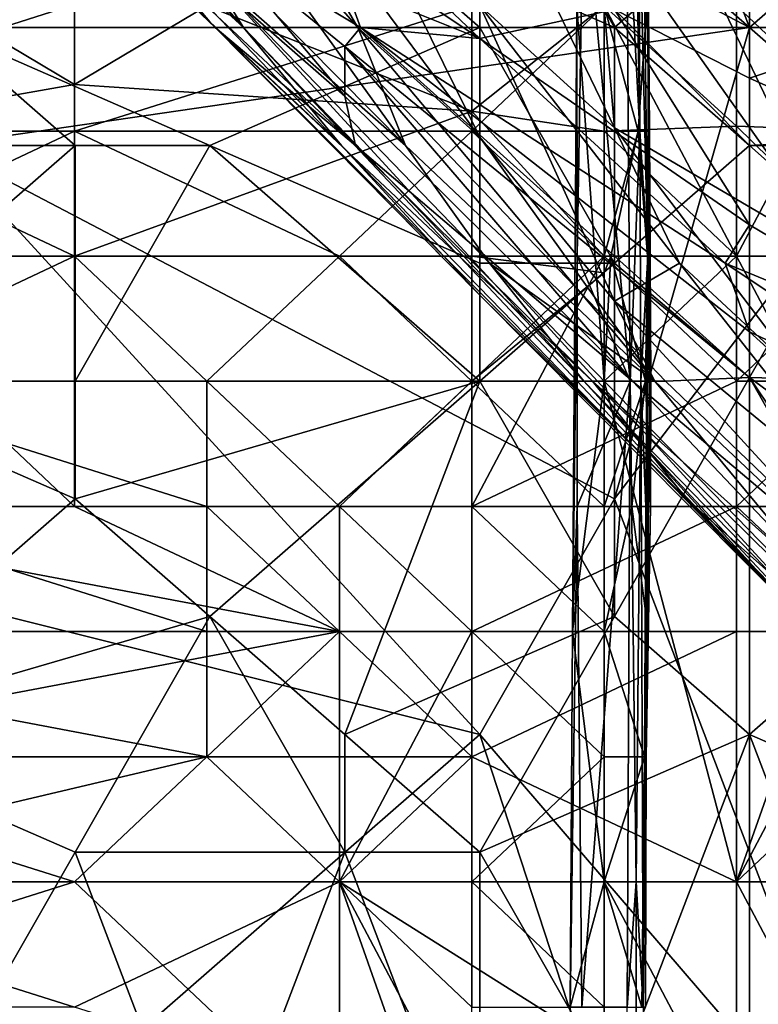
# Model space of a CAD drawing. Extents: x -161 to 11, y -10 to 160.
# Tile 421 of 499: x 0.9645 to 0.989, y 0.1166 to 0.1493. Entities that reach past the tile are written whole.
import ezdxf

# ---------------------------------------------------------------- set-up
doc = ezdxf.new("R2010")
doc.units = 0
doc.header["$MEASUREMENT"] = 0
doc.layers.get('0').update_dxf_attribs({"linetype": 'CONTINUOUS'})

msp = doc.modelspace()

# ---------------------------------------------------------------- linework, layer by layer
for points in [[(0.948426, 0.164662, 0.265512), (0.96631, 0.160755, 0.265166), (0.961839, 0.14513, 0.265055)], [(0.96631, 0.160755, 0.265166), (0.970781, 0.164662, 0.265233), (0.988665, 0.149037, 0.26495)], [(0.984194, 0.160755, 0.265217), (0.988665, 0.149037, 0.26495), (0.970781, 0.164662, 0.265233)], [(0.988665, 0.149037, 0.26495), (0.961839, 0.14513, 0.265055), (0.96631, 0.160755, 0.265166)], [(0.993136, 0.152943, 0.265172), (0.988665, 0.149037, 0.26495), (0.984194, 0.160755, 0.265217)], [(0.975681, 0.149037, 0.631644), (0.970781, 0.157443, 0.639456), (0.968825, 0.156849, 0.631644)], [(0.975681, 0.149037, 0.631644), (0.979723, 0.1454, 0.63555), (0.970781, 0.157443, 0.639456)], [(0.970781, 0.157443, 0.639456), (0.979723, 0.1454, 0.63555), (0.974093, 0.156849, 0.647269)], [(0.962751, 0.156849, 0.592581), (0.970955, 0.149037, 0.592581), (0.963037, 0.156849, 0.600394)], [(0.970955, 0.149037, 0.592581), (0.962751, 0.156849, 0.592581), (0.967265, 0.152943, 0.584769)], [(0.963037, 0.156849, 0.600394), (0.970781, 0.149229, 0.600394), (0.967652, 0.152943, 0.608206)], [(0.970781, 0.149229, 0.600394), (0.963037, 0.156849, 0.600394), (0.970955, 0.149037, 0.592581)], [(0.971891, 0.149037, 0.612112), (0.965041, 0.156849, 0.616019), (0.967652, 0.152943, 0.608206)], [(0.971891, 0.149037, 0.612112), (0.970781, 0.150837, 0.616019), (0.965041, 0.156849, 0.616019)], [(0.977262, 0.14513, 0.623831), (0.975681, 0.149037, 0.631644), (0.968825, 0.156849, 0.631644)], [(0.969541, 0.152943, 0.619925), (0.977262, 0.14513, 0.623831), (0.968825, 0.156849, 0.631644)], [(0.979723, 0.14977, 0.647269), (0.974093, 0.156849, 0.647269), (0.979723, 0.1454, 0.63555)], [(0.984194, 0.149037, 0.368137), (0.979723, 0.156849, 0.365347), (0.975252, 0.152943, 0.368826)], [(0.983573, 0.152943, 0.662894), (0.978826, 0.156849, 0.658987), (0.984194, 0.145718, 0.651175)], [(0.979723, 0.14977, 0.647269), (0.984194, 0.145718, 0.651175), (0.978826, 0.156849, 0.658987)], [(0.988665, 0.152943, 0.364841), (0.979723, 0.156849, 0.365347), (0.984194, 0.149037, 0.368137)], [(0.983573, 0.152943, 0.662894), (0.991847, 0.141224, 0.662894), (0.984366, 0.156849, 0.670706)], [(0.984366, 0.156849, 0.670706), (0.996289, 0.14513, 0.678519), (0.993136, 0.153011, 0.682425)], [(0.997856, 0.137318, 0.670706), (0.996289, 0.14513, 0.678519), (0.984366, 0.156849, 0.670706)], [(0.991847, 0.141224, 0.662894), (0.997856, 0.137318, 0.670706), (0.984366, 0.156849, 0.670706)], [(0.970781, 0.15464, 0.557425), (0.979723, 0.14868, 0.557425), (0.975252, 0.150477, 0.561331)], [(0.970781, 0.15464, 0.557425), (0.975236, 0.152943, 0.553519), (0.979723, 0.14868, 0.557425)], [(0.982957, 0.141458, 0.263134), (0.982942, 0.149758, 0.266891), (0.983158, 0.153908, 0.263134)], [(0.982957, 0.141458, 0.263134), (0.983158, 0.153908, 0.263134), (0.984709, 0.137308, 0.259377)], [(0.983158, 0.153908, 0.263134), (0.984585, 0.153908, 0.259377), (0.984709, 0.137308, 0.259377)], [(0.98824, 0.141458, 0.269868), (0.98824, 0.153908, 0.269987), (0.98385, 0.149758, 0.26795)], [(0.984585, 0.153908, 0.259377), (0.984892, 0.153908, 0.25562), (0.985025, 0.145608, 0.25562)], [(0.984585, 0.153908, 0.259377), (0.985025, 0.145608, 0.25562), (0.984709, 0.137308, 0.259377)], [(0.984892, 0.153908, 0.25562), (0.984997, 0.153908, 0.251863), (0.985025, 0.145608, 0.25562)], [(0.985298, 0.141458, 0.240592), (0.985025, 0.145608, 0.25562), (0.984997, 0.153908, 0.251863)], [(0.984997, 0.153908, 0.251863), (0.985142, 0.153908, 0.240592), (0.985298, 0.141458, 0.240592)], [(0.985321, 0.149758, 0.22932), (0.985298, 0.141458, 0.240592), (0.985142, 0.153908, 0.240592)], [(0.985208, 0.153908, 0.218049), (0.985351, 0.145608, 0.225563), (0.985321, 0.149758, 0.22932)], [(0.985264, 0.149758, 0.218049), (0.985351, 0.145608, 0.225563), (0.985208, 0.153908, 0.218049)], [(0.992629, 0.149758, 0.267773), (0.98824, 0.153908, 0.269987), (0.98824, 0.141458, 0.269868)], [(0.957368, 0.152943, 0.372344), (0.961839, 0.149037, 0.373222), (0.975252, 0.152943, 0.368826)], [(0.979723, 0.149037, 0.369459), (0.975252, 0.152943, 0.368826), (0.961839, 0.149037, 0.373222)], [(0.970955, 0.149037, 0.592581), (0.967265, 0.152943, 0.584769), (0.97561, 0.14513, 0.584769)], [(0.968186, 0.152943, 0.576956), (0.97561, 0.14513, 0.584769), (0.967265, 0.152943, 0.584769)], [(0.975142, 0.14513, 0.608206), (0.971891, 0.149037, 0.612112), (0.967652, 0.152943, 0.608206)], [(0.970781, 0.149229, 0.600394), (0.975142, 0.14513, 0.608206), (0.967652, 0.152943, 0.608206)], [(0.975252, 0.146768, 0.576956), (0.968186, 0.152943, 0.576956), (0.970781, 0.15207, 0.569144)], [(0.97561, 0.14513, 0.584769), (0.968186, 0.152943, 0.576956), (0.975252, 0.146768, 0.576956)], [(0.970781, 0.150837, 0.616019), (0.977262, 0.14513, 0.623831), (0.969541, 0.152943, 0.619925)], [(0.979723, 0.14868, 0.557425), (0.975236, 0.152943, 0.553519), (0.984194, 0.149638, 0.549612)], [(0.975252, 0.152943, 0.368826), (0.979723, 0.149037, 0.369459), (0.984194, 0.149037, 0.368137)], [(0.984194, 0.145718, 0.651175), (0.991847, 0.141224, 0.662894), (0.983573, 0.152943, 0.662894)], [(0.988665, 0.149037, 0.366481), (0.988665, 0.152943, 0.364841), (0.984194, 0.149037, 0.368137)], [(0.993136, 0.148838, 0.545706), (0.988665, 0.150393, 0.545706), (0.99258, 0.152943, 0.5418)], [(0.993136, 0.149037, 0.36463), (0.997607, 0.152943, 0.360423), (0.988665, 0.152943, 0.364841)], [(0.993136, 0.149037, 0.36463), (0.988665, 0.152943, 0.364841), (0.988665, 0.149037, 0.366481)], [(0.988665, 0.149037, 0.26495), (0.993136, 0.152943, 0.265172), (0.993136, 0.14513, 0.264988)], [(0.975252, 0.146768, 0.576956), (0.970781, 0.15207, 0.569144), (0.975252, 0.148415, 0.569144)], [(0.975769, 0.149037, 0.565237), (0.970781, 0.15207, 0.569144), (0.975252, 0.150477, 0.561331)], [(0.975252, 0.148415, 0.569144), (0.970781, 0.15207, 0.569144), (0.975769, 0.149037, 0.565237)], [(0.980042, 0.141224, 0.619925), (0.977262, 0.14513, 0.623831), (0.970781, 0.150837, 0.616019)], [(0.983177, 0.137318, 0.616019), (0.980042, 0.141224, 0.619925), (0.970781, 0.150837, 0.616019)], [(0.971891, 0.149037, 0.612112), (0.983177, 0.137318, 0.616019), (0.970781, 0.150837, 0.616019)], [(0.975769, 0.149037, 0.565237), (0.975252, 0.150477, 0.561331), (0.979723, 0.14868, 0.557425)], [(0.988665, 0.150393, 0.545706), (0.988665, 0.147362, 0.549612), (0.984194, 0.149638, 0.549612)], [(0.993136, 0.148838, 0.545706), (0.988665, 0.147362, 0.549612), (0.988665, 0.150393, 0.545706)], [(0.966291, 0.149805, 0.214292), (0.953122, 0.149758, 0.214926), (0.953122, 0.145608, 0.216832)], [(0.966291, 0.145608, 0.216034), (0.966291, 0.149805, 0.214292), (0.953122, 0.145608, 0.216832)], [(0.957512, 0.145608, 0.208181), (0.961902, 0.149758, 0.205363), (0.966291, 0.147152, 0.206778)], [(0.970681, 0.149758, 0.204808), (0.966291, 0.147152, 0.206778), (0.961902, 0.149758, 0.205363)], [(0.966291, 0.149805, 0.214292), (0.966291, 0.145608, 0.216034), (0.97946, 0.149758, 0.213593)], [(0.97946, 0.145608, 0.21548), (0.97946, 0.149758, 0.213593), (0.966291, 0.145608, 0.216034)], [(0.970681, 0.149758, 0.204808), (0.97946, 0.146267, 0.206778), (0.966291, 0.147152, 0.206778)], [(0.98385, 0.149758, 0.204213), (0.97946, 0.146267, 0.206778), (0.970681, 0.149758, 0.204808)], [(0.98385, 0.149758, 0.204213), (0.98385, 0.145608, 0.206962), (0.97946, 0.146267, 0.206778)], [(0.98385, 0.149758, 0.214172), (0.97946, 0.149758, 0.213593), (0.97946, 0.145608, 0.21548)], [(0.98385, 0.145608, 0.216463), (0.98385, 0.149758, 0.214172), (0.97946, 0.145608, 0.21548)], [(0.986343, 0.141224, 0.647269), (0.984194, 0.145718, 0.651175), (0.979723, 0.14977, 0.647269)], [(0.979723, 0.1454, 0.63555), (0.984194, 0.139968, 0.63555), (0.979723, 0.14977, 0.647269)], [(0.986343, 0.141224, 0.647269), (0.979723, 0.14977, 0.647269), (0.984194, 0.139968, 0.63555)], [(0.988665, 0.142497, 0.557425), (0.979723, 0.14868, 0.557425), (0.984194, 0.149638, 0.549612)], [(0.982942, 0.149758, 0.266891), (0.982957, 0.141458, 0.263134), (0.982793, 0.129008, 0.266891)], [(0.982942, 0.149758, 0.266891), (0.982793, 0.129008, 0.266891), (0.98385, 0.137308, 0.268074)], [(0.98385, 0.137308, 0.268074), (0.98385, 0.149758, 0.26795), (0.982942, 0.149758, 0.266891)], [(0.985264, 0.149758, 0.218049), (0.98385, 0.149758, 0.214172), (0.984979, 0.145608, 0.218049)], [(0.98385, 0.145608, 0.216463), (0.984979, 0.145608, 0.218049), (0.98385, 0.149758, 0.214172)], [(0.98824, 0.149758, 0.204149), (0.98824, 0.145767, 0.206778), (0.98385, 0.149758, 0.204213)], [(0.98385, 0.145608, 0.206962), (0.98385, 0.149758, 0.204213), (0.98824, 0.145767, 0.206778)], [(0.98385, 0.149758, 0.26795), (0.98385, 0.137308, 0.268074), (0.98824, 0.141458, 0.269868)], [(0.984194, 0.149638, 0.549612), (0.988665, 0.14513, 0.553015), (0.988665, 0.142497, 0.557425)], [(0.984194, 0.149638, 0.549612), (0.988665, 0.147362, 0.549612), (0.988665, 0.14513, 0.553015)], [(0.985351, 0.145608, 0.225563), (0.985264, 0.149758, 0.218049), (0.984979, 0.145608, 0.218049)], [(0.98535, 0.137308, 0.233077), (0.985298, 0.141458, 0.240592), (0.985321, 0.149758, 0.22932)], [(0.985321, 0.149758, 0.22932), (0.985351, 0.145608, 0.225563), (0.98535, 0.137308, 0.233077)], [(0.992629, 0.149758, 0.205245), (0.992629, 0.145608, 0.207712), (0.98824, 0.149758, 0.204149)], [(0.98824, 0.145767, 0.206778), (0.98824, 0.149758, 0.204149), (0.992629, 0.145608, 0.207712)], [(0.98824, 0.141458, 0.269868), (0.992629, 0.133158, 0.267956), (0.992629, 0.149758, 0.267773)], [(0.970955, 0.149037, 0.592581), (0.979723, 0.140165, 0.6043), (0.970781, 0.149229, 0.600394)], [(0.979723, 0.140165, 0.6043), (0.975142, 0.14513, 0.608206), (0.970781, 0.149229, 0.600394)], [(0.96631, 0.14513, 0.373776), (0.961839, 0.149037, 0.373222), (0.952897, 0.14513, 0.375995)], [(0.961839, 0.149037, 0.373222), (0.970781, 0.14513, 0.372892), (0.979723, 0.149037, 0.369459)], [(0.961839, 0.149037, 0.373222), (0.96631, 0.14513, 0.373776), (0.970781, 0.14513, 0.372892)], [(0.988665, 0.149037, 0.26495), (0.984194, 0.133412, 0.264888), (0.961839, 0.14513, 0.265055)], [(0.979723, 0.141224, 0.371917), (0.979723, 0.149037, 0.369459), (0.970781, 0.14513, 0.372892)], [(0.979723, 0.140165, 0.6043), (0.970955, 0.149037, 0.592581), (0.986582, 0.133412, 0.600394)], [(0.970955, 0.149037, 0.592581), (0.983461, 0.137318, 0.588675), (0.986582, 0.133412, 0.600394)], [(0.970955, 0.149037, 0.592581), (0.97561, 0.14513, 0.584769), (0.983461, 0.137318, 0.588675)], [(0.990308, 0.129505, 0.612112), (0.983177, 0.137318, 0.616019), (0.971891, 0.149037, 0.612112)], [(0.990308, 0.129505, 0.612112), (0.971891, 0.149037, 0.612112), (0.975142, 0.14513, 0.608206)], [(0.975252, 0.148415, 0.569144), (0.975769, 0.149037, 0.565237), (0.988665, 0.137435, 0.569144)], [(0.985532, 0.137318, 0.631644), (0.979723, 0.1454, 0.63555), (0.975681, 0.149037, 0.631644)], [(0.977262, 0.14513, 0.623831), (0.985532, 0.137318, 0.631644), (0.975681, 0.149037, 0.631644)], [(0.979723, 0.14868, 0.557425), (0.987864, 0.141224, 0.561331), (0.975769, 0.149037, 0.565237)], [(0.988665, 0.137435, 0.569144), (0.975769, 0.149037, 0.565237), (0.988665, 0.138946, 0.565237)], [(0.988665, 0.138946, 0.565237), (0.975769, 0.149037, 0.565237), (0.987864, 0.141224, 0.561331)], [(0.984194, 0.149037, 0.368137), (0.979723, 0.149037, 0.369459), (0.984194, 0.141224, 0.370509)], [(0.979723, 0.141224, 0.371917), (0.984194, 0.141224, 0.370509), (0.979723, 0.149037, 0.369459)], [(0.988665, 0.149037, 0.366481), (0.984194, 0.149037, 0.368137), (0.988665, 0.14513, 0.367878)], [(0.988665, 0.14513, 0.367878), (0.984194, 0.149037, 0.368137), (0.984194, 0.141224, 0.370509)], [(0.984194, 0.133412, 0.264888), (0.988665, 0.149037, 0.26495), (0.993136, 0.14513, 0.264988)], [(0.988665, 0.14513, 0.367878), (0.993063, 0.14513, 0.366019), (0.988665, 0.149037, 0.366481)], [(0.993063, 0.14513, 0.366019), (0.993136, 0.149037, 0.36463), (0.988665, 0.149037, 0.366481)], [(0.979723, 0.14868, 0.557425), (0.988665, 0.142497, 0.557425), (0.987864, 0.141224, 0.561331)], [(0.988665, 0.147362, 0.549612), (0.993136, 0.148838, 0.545706), (0.993136, 0.145346, 0.549612)], [(0.975252, 0.146768, 0.576956), (0.975252, 0.148415, 0.569144), (0.984792, 0.137318, 0.580862)], [(0.985881, 0.137318, 0.576956), (0.975252, 0.148415, 0.569144), (0.988665, 0.137435, 0.569144)], [(0.984792, 0.137318, 0.580862), (0.975252, 0.148415, 0.569144), (0.985881, 0.137318, 0.576956)], [(0.988665, 0.14513, 0.553015), (0.988665, 0.147362, 0.549612), (0.993136, 0.145346, 0.549612)], [(0.957512, 0.145608, 0.208181), (0.966291, 0.147152, 0.206778), (0.966291, 0.141458, 0.209623)], [(0.966291, 0.141458, 0.209623), (0.966291, 0.147152, 0.206778), (0.97946, 0.146267, 0.206778)], [(0.97561, 0.14513, 0.584769), (0.975252, 0.146768, 0.576956), (0.984792, 0.137318, 0.580862)], [(0.97946, 0.146267, 0.206778), (0.98385, 0.141458, 0.208998), (0.966291, 0.141458, 0.209623)], [(0.98385, 0.141458, 0.208998), (0.97946, 0.146267, 0.206778), (0.98385, 0.145608, 0.206962)], [(0.98824, 0.145767, 0.206778), (0.98824, 0.141458, 0.208744), (0.98385, 0.145608, 0.206962)], [(0.984194, 0.145718, 0.651175), (0.990556, 0.137318, 0.651175), (0.991847, 0.141224, 0.662894)], [(0.986343, 0.141224, 0.647269), (0.990556, 0.137318, 0.651175), (0.984194, 0.145718, 0.651175)], [(0.992629, 0.145608, 0.207712), (0.992629, 0.141458, 0.209562), (0.98824, 0.145767, 0.206778)], [(0.992629, 0.141458, 0.209562), (0.98824, 0.141458, 0.208744), (0.98824, 0.145767, 0.206778)], [(0.953122, 0.145608, 0.216832), (0.957512, 0.141458, 0.218147), (0.966291, 0.145608, 0.216034)], [(0.957512, 0.141458, 0.218147), (0.966291, 0.141458, 0.217849), (0.966291, 0.145608, 0.216034)], [(0.966291, 0.141458, 0.209623), (0.957512, 0.141458, 0.209994), (0.957512, 0.145608, 0.208181)], [(0.966291, 0.145608, 0.216034), (0.975071, 0.141458, 0.217664), (0.97946, 0.145608, 0.21548)], [(0.966291, 0.145608, 0.216034), (0.966291, 0.141458, 0.217849), (0.975071, 0.141458, 0.217664)], [(0.97946, 0.145608, 0.21548), (0.975071, 0.141458, 0.217664), (0.97946, 0.141458, 0.217403)], [(0.97946, 0.145608, 0.21548), (0.98385, 0.141458, 0.217867), (0.98385, 0.145608, 0.216463)], [(0.97946, 0.145608, 0.21548), (0.97946, 0.141458, 0.217403), (0.98385, 0.141458, 0.217867)], [(0.984194, 0.139968, 0.63555), (0.979723, 0.1454, 0.63555), (0.985532, 0.137318, 0.631644)], [(0.98385, 0.141458, 0.217867), (0.984071, 0.141458, 0.218049), (0.984979, 0.145608, 0.218049)], [(0.984979, 0.145608, 0.218049), (0.98385, 0.145608, 0.216463), (0.98385, 0.141458, 0.217867)], [(0.98824, 0.141458, 0.208744), (0.98385, 0.141458, 0.208998), (0.98385, 0.145608, 0.206962)], [(0.984071, 0.141458, 0.218049), (0.985287, 0.141458, 0.221806), (0.984979, 0.145608, 0.218049)], [(0.985065, 0.137308, 0.25562), (0.984709, 0.137308, 0.259377), (0.985025, 0.145608, 0.25562)], [(0.985351, 0.145608, 0.225563), (0.984979, 0.145608, 0.218049), (0.985287, 0.141458, 0.221806)], [(0.985025, 0.145608, 0.25562), (0.985298, 0.141458, 0.240592), (0.985065, 0.137308, 0.25562)], [(0.985351, 0.145608, 0.225563), (0.985287, 0.141458, 0.221806), (0.985395, 0.137308, 0.225563)], [(0.985395, 0.137308, 0.225563), (0.98535, 0.137308, 0.233077), (0.985351, 0.145608, 0.225563)], [(0.988665, 0.14513, 0.553015), (0.993136, 0.145346, 0.549612), (0.997607, 0.137191, 0.557425)], [(0.948426, 0.133412, 0.265174), (0.961839, 0.14513, 0.265055), (0.979723, 0.125599, 0.264921)], [(0.96631, 0.14513, 0.373776), (0.952897, 0.14513, 0.375995), (0.957368, 0.137318, 0.377526)], [(0.957368, 0.137318, 0.377526), (0.96631, 0.137318, 0.375976), (0.96631, 0.14513, 0.373776)], [(0.979723, 0.125599, 0.264921), (0.961839, 0.14513, 0.265055), (0.984194, 0.133412, 0.264888)], [(0.96631, 0.14513, 0.373776), (0.96631, 0.137318, 0.375976), (0.970781, 0.14513, 0.372892)], [(0.979723, 0.137318, 0.372938), (0.970781, 0.14513, 0.372892), (0.96631, 0.137318, 0.375976)], [(0.970781, 0.14513, 0.372892), (0.979723, 0.137318, 0.372938), (0.979723, 0.141224, 0.371917)], [(0.979723, 0.140165, 0.6043), (0.990308, 0.129505, 0.612112), (0.975142, 0.14513, 0.608206)], [(0.983461, 0.137318, 0.588675), (0.97561, 0.14513, 0.584769), (0.984792, 0.137318, 0.580862)], [(0.980042, 0.141224, 0.619925), (0.985532, 0.137318, 0.631644), (0.977262, 0.14513, 0.623831)], [(0.988665, 0.137434, 0.369925), (0.988665, 0.14513, 0.367878), (0.984194, 0.141224, 0.370509)], [(0.993136, 0.109974, 0.264943), (0.984194, 0.133412, 0.264888), (0.993136, 0.14513, 0.264988)], [(0.988665, 0.137434, 0.369925), (0.993063, 0.14513, 0.366019), (0.988665, 0.14513, 0.367878)], [(0.997607, 0.137191, 0.557425), (0.988665, 0.142497, 0.557425), (0.988665, 0.14513, 0.553015)], [(0.988665, 0.137434, 0.369925), (0.993136, 0.137318, 0.367953), (0.993063, 0.14513, 0.366019)], [(0.987864, 0.141224, 0.561331), (0.988665, 0.142497, 0.557425), (0.997607, 0.137191, 0.557425)], [(0.966291, 0.133158, 0.213067), (0.953122, 0.133158, 0.21326), (0.957512, 0.141458, 0.209994)], [(0.957512, 0.137308, 0.219589), (0.970681, 0.137308, 0.219467), (0.966291, 0.141458, 0.217849)], [(0.966291, 0.141458, 0.217849), (0.957512, 0.141458, 0.218147), (0.957512, 0.137308, 0.219589)], [(0.966291, 0.133158, 0.213067), (0.957512, 0.141458, 0.209994), (0.966291, 0.141458, 0.209623)], [(0.975071, 0.141458, 0.217664), (0.966291, 0.141458, 0.217849), (0.970681, 0.137308, 0.219467)], [(0.98385, 0.141458, 0.208998), (0.975071, 0.133158, 0.2129), (0.966291, 0.141458, 0.209623)], [(0.975071, 0.133158, 0.2129), (0.966291, 0.133158, 0.213067), (0.966291, 0.141458, 0.209623)], [(0.975071, 0.141458, 0.217664), (0.970681, 0.137308, 0.219467), (0.97946, 0.137308, 0.218963)], [(0.97946, 0.137308, 0.218963), (0.97946, 0.141458, 0.217403), (0.975071, 0.141458, 0.217664)], [(0.97946, 0.133158, 0.212678), (0.975071, 0.133158, 0.2129), (0.98385, 0.141458, 0.208998)], [(0.97946, 0.141458, 0.217403), (0.98385, 0.140907, 0.218049), (0.98385, 0.141458, 0.217867)], [(0.98824, 0.137308, 0.210508), (0.97946, 0.133158, 0.212678), (0.98385, 0.141458, 0.208998)], [(0.98385, 0.140907, 0.218049), (0.97946, 0.141458, 0.217403), (0.97946, 0.137308, 0.218963)], [(0.982793, 0.129008, 0.266891), (0.982957, 0.141458, 0.263134), (0.982953, 0.133158, 0.263134)], [(0.982957, 0.141458, 0.263134), (0.984709, 0.137308, 0.259377), (0.982953, 0.133158, 0.263134)], [(0.98385, 0.137308, 0.219773), (0.985217, 0.137308, 0.221806), (0.984071, 0.141458, 0.218049)], [(0.98385, 0.140907, 0.218049), (0.98385, 0.137308, 0.219773), (0.984071, 0.141458, 0.218049)], [(0.984071, 0.141458, 0.218049), (0.98385, 0.141458, 0.217867), (0.98385, 0.140907, 0.218049)], [(0.98824, 0.141458, 0.208744), (0.98824, 0.137308, 0.210508), (0.98385, 0.141458, 0.208998)], [(0.98824, 0.120708, 0.270171), (0.98824, 0.141458, 0.269868), (0.98385, 0.137308, 0.268074)], [(0.985287, 0.141458, 0.221806), (0.984071, 0.141458, 0.218049), (0.985217, 0.137308, 0.221806)], [(0.985228, 0.133158, 0.248106), (0.985065, 0.137308, 0.25562), (0.985298, 0.141458, 0.240592)], [(0.985217, 0.137308, 0.221806), (0.985395, 0.137308, 0.225563), (0.985287, 0.141458, 0.221806)], [(0.985298, 0.141458, 0.240592), (0.985244, 0.124858, 0.236834), (0.985228, 0.133158, 0.248106)], [(0.985298, 0.141458, 0.240592), (0.98535, 0.137308, 0.233077), (0.985244, 0.124858, 0.236834)], [(0.992629, 0.141458, 0.209562), (0.98824, 0.137308, 0.210508), (0.98824, 0.141458, 0.208744)], [(0.98824, 0.137308, 0.210508), (0.992629, 0.141458, 0.209562), (0.992629, 0.137308, 0.211319)], [(0.98824, 0.141458, 0.269868), (0.98824, 0.120708, 0.270171), (0.992629, 0.133158, 0.267956)], [(0.979723, 0.137318, 0.372938), (0.984194, 0.141224, 0.370509), (0.979723, 0.141224, 0.371917)], [(0.984194, 0.129505, 0.373269), (0.984194, 0.141224, 0.370509), (0.979723, 0.137318, 0.372938)], [(0.980042, 0.141224, 0.619925), (0.995244, 0.125599, 0.627737), (0.985532, 0.137318, 0.631644)], [(0.995244, 0.125599, 0.627737), (0.980042, 0.141224, 0.619925), (0.990769, 0.129505, 0.619925)], [(0.983177, 0.137318, 0.616019), (0.990769, 0.129505, 0.619925), (0.980042, 0.141224, 0.619925)], [(0.984194, 0.139968, 0.63555), (0.993136, 0.132603, 0.647269), (0.986343, 0.141224, 0.647269)], [(0.988665, 0.137434, 0.369925), (0.984194, 0.141224, 0.370509), (0.984194, 0.129505, 0.373269)], [(0.993136, 0.132603, 0.647269), (0.990556, 0.137318, 0.651175), (0.986343, 0.141224, 0.647269)], [(0.997607, 0.134747, 0.561331), (0.987864, 0.141224, 0.561331), (0.997607, 0.137191, 0.557425)], [(0.987864, 0.141224, 0.561331), (0.997607, 0.134747, 0.561331), (0.988665, 0.138946, 0.565237)], [(0.98385, 0.137308, 0.219773), (0.98385, 0.140907, 0.218049), (0.97946, 0.137308, 0.218963)], [(0.990308, 0.129505, 0.612112), (0.979723, 0.140165, 0.6043), (0.986582, 0.133412, 0.600394)], [(0.985532, 0.137318, 0.631644), (0.993783, 0.129505, 0.639456), (0.984194, 0.139968, 0.63555)], [(0.984194, 0.139968, 0.63555), (0.993783, 0.129505, 0.639456), (0.993136, 0.132603, 0.647269)], [(0.997607, 0.130851, 0.569144), (0.988665, 0.138946, 0.565237), (0.997607, 0.134747, 0.561331)], [(0.988665, 0.137435, 0.569144), (0.988665, 0.138946, 0.565237), (0.997607, 0.130851, 0.569144)], [(0.96631, 0.133412, 0.376898), (0.96631, 0.137318, 0.375976), (0.957368, 0.137318, 0.377526)], [(0.96631, 0.133412, 0.376898), (0.957368, 0.137318, 0.377526), (0.957368, 0.125599, 0.379878)], [(0.970681, 0.133158, 0.220828), (0.970681, 0.137308, 0.219467), (0.957512, 0.137308, 0.219589)], [(0.957512, 0.137308, 0.219589), (0.957512, 0.133158, 0.220895), (0.970681, 0.133158, 0.220828)], [(0.96631, 0.137318, 0.375976), (0.96631, 0.133412, 0.376898), (0.979723, 0.137318, 0.372938)], [(0.970781, 0.129505, 0.376807), (0.979723, 0.137318, 0.372938), (0.96631, 0.133412, 0.376898)], [(0.975071, 0.133158, 0.220712), (0.97946, 0.137308, 0.218963), (0.970681, 0.137308, 0.219467)], [(0.970681, 0.137308, 0.219467), (0.970681, 0.133158, 0.220828), (0.975071, 0.133158, 0.220712)], [(0.979723, 0.137318, 0.372938), (0.970781, 0.129505, 0.376807), (0.975252, 0.125599, 0.376488)], [(0.97946, 0.133158, 0.220373), (0.97946, 0.137308, 0.218963), (0.975071, 0.133158, 0.220712)], [(0.975252, 0.125599, 0.376488), (0.984194, 0.129505, 0.373269), (0.979723, 0.137318, 0.372938)], [(0.97946, 0.137308, 0.218963), (0.98385, 0.133158, 0.220897), (0.98385, 0.137308, 0.219773)], [(0.97946, 0.137308, 0.218963), (0.97946, 0.133158, 0.220373), (0.98385, 0.133158, 0.220897)], [(0.97946, 0.133158, 0.212678), (0.98824, 0.137308, 0.210508), (0.98824, 0.133158, 0.212075)], [(0.982793, 0.129008, 0.266891), (0.98385, 0.120708, 0.268349), (0.98385, 0.137308, 0.268074)], [(0.982953, 0.133158, 0.263134), (0.984709, 0.137308, 0.259377), (0.983105, 0.116558, 0.263134)], [(0.984709, 0.137308, 0.259377), (0.984607, 0.116558, 0.259377), (0.983105, 0.116558, 0.263134)], [(0.990769, 0.129505, 0.619925), (0.983177, 0.137318, 0.616019), (0.990455, 0.129505, 0.616019)], [(0.990308, 0.129505, 0.612112), (0.990455, 0.129505, 0.616019), (0.983177, 0.137318, 0.616019)], [(0.986582, 0.133412, 0.600394), (0.983461, 0.137318, 0.588675), (0.995347, 0.125599, 0.596487)], [(0.983461, 0.137318, 0.588675), (0.992192, 0.129505, 0.588675), (0.995347, 0.125599, 0.596487)], [(0.983461, 0.137318, 0.588675), (0.984792, 0.137318, 0.580862), (0.992192, 0.129505, 0.588675)], [(0.98385, 0.133158, 0.220897), (0.984762, 0.133158, 0.221806), (0.985217, 0.137308, 0.221806)], [(0.985217, 0.137308, 0.221806), (0.98385, 0.137308, 0.219773), (0.98385, 0.133158, 0.220897)], [(0.98385, 0.120708, 0.268349), (0.98824, 0.120708, 0.270171), (0.98385, 0.137308, 0.268074)], [(0.984194, 0.129505, 0.373269), (0.988665, 0.125599, 0.372159), (0.988665, 0.137434, 0.369925)], [(0.984709, 0.137308, 0.259377), (0.984914, 0.120708, 0.25562), (0.984607, 0.116558, 0.259377)], [(0.984709, 0.137308, 0.259377), (0.985065, 0.137308, 0.25562), (0.984914, 0.120708, 0.25562)], [(0.984762, 0.133158, 0.221806), (0.98538, 0.133158, 0.225563), (0.985217, 0.137308, 0.221806)], [(0.984792, 0.137318, 0.580862), (0.985881, 0.137318, 0.576956), (0.994009, 0.129505, 0.580862)], [(0.992192, 0.129505, 0.588675), (0.984792, 0.137318, 0.580862), (0.994009, 0.129505, 0.580862)], [(0.985138, 0.116558, 0.248106), (0.984914, 0.120708, 0.25562), (0.985065, 0.137308, 0.25562)], [(0.985065, 0.137308, 0.25562), (0.985228, 0.133158, 0.248106), (0.985138, 0.116558, 0.248106)], [(0.985395, 0.137308, 0.225563), (0.985217, 0.137308, 0.221806), (0.98538, 0.133158, 0.225563)], [(0.98535, 0.137308, 0.233077), (0.98538, 0.133158, 0.225563), (0.985244, 0.124858, 0.236834)], [(0.985395, 0.137308, 0.225563), (0.98538, 0.133158, 0.225563), (0.98535, 0.137308, 0.233077)], [(0.995244, 0.125599, 0.627737), (0.993783, 0.129505, 0.639456), (0.985532, 0.137318, 0.631644)], [(0.994009, 0.129505, 0.580862), (0.985881, 0.137318, 0.576956), (0.988665, 0.137435, 0.569144)], [(0.98824, 0.133158, 0.212075), (0.992629, 0.137308, 0.211319), (0.992629, 0.133158, 0.212881)], [(0.98824, 0.133158, 0.212075), (0.98824, 0.137308, 0.210508), (0.992629, 0.137308, 0.211319)], [(0.988665, 0.137435, 0.569144), (0.997607, 0.130851, 0.569144), (0.994009, 0.129505, 0.580862)], [(0.993136, 0.129505, 0.369575), (0.993136, 0.137318, 0.367953), (0.988665, 0.137434, 0.369925)], [(0.988665, 0.137434, 0.369925), (0.988665, 0.125599, 0.372159), (0.993136, 0.129505, 0.369575)], [(0.96631, 0.11388, 0.265104), (0.943955, 0.106068, 0.265396), (0.948426, 0.133412, 0.265174)], [(0.96631, 0.11388, 0.265104), (0.948426, 0.133412, 0.265174), (0.979723, 0.125599, 0.264921)], [(0.970781, 0.129505, 0.376807), (0.96631, 0.133412, 0.376898), (0.957368, 0.125599, 0.379878)], [(0.993136, 0.109974, 0.264943), (0.979723, 0.125599, 0.264921), (0.984194, 0.133412, 0.264888)], [(0.986582, 0.133412, 0.600394), (0.993136, 0.126749, 0.608206), (0.990308, 0.129505, 0.612112)], [(0.993136, 0.126749, 0.608206), (0.986582, 0.133412, 0.600394), (0.995347, 0.125599, 0.596487)], [(0.970681, 0.129008, 0.221629), (0.957512, 0.133158, 0.220895), (0.948733, 0.129008, 0.221983)], [(0.975071, 0.129008, 0.213992), (0.953122, 0.133158, 0.21326), (0.966291, 0.133158, 0.213067)], [(0.975071, 0.129008, 0.213992), (0.953122, 0.129008, 0.214211), (0.953122, 0.133158, 0.21326)], [(0.970681, 0.129008, 0.221629), (0.970681, 0.133158, 0.220828), (0.957512, 0.133158, 0.220895)], [(0.966291, 0.133158, 0.213067), (0.975071, 0.133158, 0.2129), (0.975071, 0.129008, 0.213992)], [(0.975071, 0.129008, 0.22153), (0.975071, 0.133158, 0.220712), (0.970681, 0.133158, 0.220828)], [(0.970681, 0.133158, 0.220828), (0.970681, 0.129008, 0.221629), (0.975071, 0.129008, 0.22153)], [(0.975071, 0.133158, 0.220712), (0.97946, 0.129008, 0.221276), (0.97946, 0.133158, 0.220373)], [(0.975071, 0.133158, 0.220712), (0.975071, 0.129008, 0.22153), (0.97946, 0.129008, 0.221276)], [(0.975071, 0.133158, 0.2129), (0.97946, 0.133158, 0.212678), (0.97946, 0.129008, 0.213849)], [(0.97946, 0.129008, 0.213849), (0.975071, 0.129008, 0.213992), (0.975071, 0.133158, 0.2129)], [(0.98824, 0.133158, 0.212075), (0.98824, 0.129008, 0.213287), (0.97946, 0.129008, 0.213849)], [(0.98385, 0.129008, 0.221597), (0.98385, 0.133158, 0.220897), (0.97946, 0.133158, 0.220373)], [(0.97946, 0.133158, 0.220373), (0.97946, 0.129008, 0.221276), (0.98385, 0.129008, 0.221597)], [(0.98824, 0.133158, 0.212075), (0.97946, 0.129008, 0.213849), (0.97946, 0.133158, 0.212678)], [(0.982793, 0.129008, 0.266891), (0.982953, 0.133158, 0.263134), (0.982717, 0.116558, 0.266891)], [(0.983105, 0.116558, 0.263134), (0.982717, 0.116558, 0.266891), (0.982953, 0.133158, 0.263134)], [(0.984762, 0.133158, 0.221806), (0.98385, 0.129008, 0.221597), (0.985306, 0.129008, 0.225563)], [(0.98385, 0.129008, 0.221597), (0.984762, 0.133158, 0.221806), (0.98385, 0.133158, 0.220897)], [(0.98538, 0.133158, 0.225563), (0.984762, 0.133158, 0.221806), (0.985306, 0.129008, 0.225563)], [(0.985244, 0.124858, 0.236834), (0.985138, 0.116558, 0.248106), (0.985228, 0.133158, 0.248106)], [(0.985244, 0.124858, 0.236834), (0.98538, 0.133158, 0.225563), (0.985306, 0.129008, 0.225563)], [(0.992629, 0.129008, 0.214019), (0.98824, 0.133158, 0.212075), (0.992629, 0.133158, 0.212881)], [(0.992629, 0.129008, 0.214019), (0.98824, 0.129008, 0.213287), (0.98824, 0.133158, 0.212075)], [(0.98824, 0.120708, 0.270171), (0.992629, 0.112407, 0.268131), (0.992629, 0.133158, 0.267956)], [(0.970781, 0.129505, 0.376807), (0.957368, 0.125599, 0.379878), (0.96631, 0.121693, 0.378936)], [(0.970781, 0.129505, 0.376807), (0.96631, 0.121693, 0.378936), (0.975252, 0.121693, 0.37705)], [(0.975252, 0.121693, 0.37705), (0.975252, 0.125599, 0.376488), (0.970781, 0.129505, 0.376807)], [(0.979723, 0.121693, 0.375806), (0.984194, 0.129505, 0.373269), (0.975252, 0.125599, 0.376488)], [(0.988665, 0.125599, 0.372159), (0.984194, 0.129505, 0.373269), (0.979723, 0.121693, 0.375806)], [(0.997607, 0.121693, 0.367959), (0.993136, 0.129505, 0.369575), (0.988665, 0.125599, 0.372159)], [(0.970681, 0.124858, 0.222077), (0.970681, 0.129008, 0.221629), (0.948733, 0.129008, 0.221983)], [(0.953122, 0.124858, 0.222298), (0.970681, 0.124858, 0.222077), (0.948733, 0.129008, 0.221983)], [(0.975071, 0.129008, 0.213992), (0.970681, 0.124858, 0.214686), (0.953122, 0.124858, 0.214837)], [(0.953122, 0.124858, 0.214837), (0.953122, 0.129008, 0.214211), (0.975071, 0.129008, 0.213992)], [(0.975071, 0.129008, 0.213992), (0.97946, 0.124858, 0.214455), (0.970681, 0.124858, 0.214686)], [(0.975071, 0.129008, 0.22153), (0.970681, 0.129008, 0.221629), (0.970681, 0.124858, 0.222077)], [(0.975071, 0.120708, 0.222319), (0.975071, 0.129008, 0.22153), (0.970681, 0.124858, 0.222077)], [(0.97946, 0.129008, 0.221276), (0.975071, 0.129008, 0.22153), (0.975071, 0.120708, 0.222319)], [(0.97946, 0.129008, 0.213849), (0.97946, 0.124858, 0.214455), (0.975071, 0.129008, 0.213992)], [(0.97946, 0.120708, 0.222143), (0.97946, 0.129008, 0.221276), (0.975071, 0.120708, 0.222319)], [(0.98824, 0.129008, 0.213287), (0.97946, 0.124858, 0.214455), (0.97946, 0.129008, 0.213849)], [(0.97946, 0.129008, 0.221276), (0.98385, 0.124858, 0.22256), (0.98385, 0.129008, 0.221597)], [(0.98824, 0.129008, 0.213287), (0.98824, 0.120708, 0.214471), (0.97946, 0.124858, 0.214455)], [(0.98385, 0.124858, 0.22256), (0.97946, 0.129008, 0.221276), (0.97946, 0.120708, 0.222143)], [(0.98385, 0.120708, 0.268349), (0.982793, 0.129008, 0.266891), (0.982717, 0.116558, 0.266891)], [(0.98385, 0.129008, 0.221597), (0.985183, 0.124858, 0.225563), (0.985306, 0.129008, 0.225563)], [(0.98385, 0.124858, 0.22256), (0.985183, 0.124858, 0.225563), (0.98385, 0.129008, 0.221597)], [(0.985306, 0.129008, 0.225563), (0.985183, 0.124858, 0.225563), (0.985244, 0.124858, 0.236834)], [(0.992629, 0.124858, 0.214883), (0.98824, 0.120708, 0.214471), (0.992629, 0.129008, 0.214019)], [(0.98824, 0.120708, 0.214471), (0.98824, 0.129008, 0.213287), (0.992629, 0.129008, 0.214019)], [(0.96631, 0.121693, 0.378936), (0.957368, 0.125599, 0.379878), (0.961839, 0.11388, 0.380834)], [(0.988665, 0.098255, 0.264864), (0.96631, 0.11388, 0.265104), (0.979723, 0.125599, 0.264921)], [(0.979723, 0.121693, 0.375806), (0.975252, 0.125599, 0.376488), (0.975252, 0.121693, 0.37705)], [(0.984194, 0.11388, 0.375199), (0.988665, 0.125599, 0.372159), (0.979723, 0.121693, 0.375806)], [(0.993136, 0.109974, 0.264943), (0.988665, 0.098255, 0.264864), (0.979723, 0.125599, 0.264921)], [(0.988665, 0.125599, 0.372159), (0.984194, 0.11388, 0.375199), (0.988665, 0.11388, 0.37344)], [(0.997607, 0.121693, 0.367959), (0.988665, 0.125599, 0.372159), (0.993136, 0.11388, 0.371171)], [(0.988665, 0.125599, 0.372159), (0.988665, 0.11388, 0.37344), (0.993136, 0.11388, 0.371171)], [(0.970681, 0.124858, 0.214686), (0.975071, 0.120708, 0.21497), (0.953122, 0.120708, 0.215137)], [(0.953122, 0.120708, 0.215137), (0.953122, 0.124858, 0.214837), (0.970681, 0.124858, 0.214686)], [(0.966291, 0.120708, 0.222414), (0.970681, 0.124858, 0.222077), (0.953122, 0.124858, 0.222298)], [(0.953122, 0.124858, 0.222298), (0.953122, 0.116558, 0.222676), (0.966291, 0.120708, 0.222414)], [(0.966291, 0.120708, 0.222414), (0.975071, 0.120708, 0.222319), (0.970681, 0.124858, 0.222077)], [(0.97946, 0.124858, 0.214455), (0.975071, 0.120708, 0.21497), (0.970681, 0.124858, 0.214686)], [(0.975071, 0.120708, 0.21497), (0.97946, 0.124858, 0.214455), (0.98824, 0.120708, 0.214471)], [(0.98385, 0.124858, 0.22256), (0.97946, 0.120708, 0.222143), (0.98385, 0.120708, 0.2231)], [(0.985183, 0.124858, 0.225563), (0.98385, 0.120708, 0.2231), (0.985099, 0.116558, 0.225563)], [(0.985183, 0.124858, 0.225563), (0.98385, 0.124858, 0.22256), (0.98385, 0.120708, 0.2231)], [(0.985183, 0.124858, 0.225563), (0.985099, 0.116558, 0.225563), (0.985244, 0.124858, 0.236834)], [(0.985244, 0.124858, 0.236834), (0.985099, 0.116558, 0.225563), (0.98522, 0.116558, 0.233077)], [(0.98522, 0.116558, 0.233077), (0.985138, 0.116558, 0.248106), (0.985244, 0.124858, 0.236834)], [(0.992629, 0.120708, 0.215459), (0.98824, 0.120708, 0.214471), (0.992629, 0.124858, 0.214883)], [(0.961839, 0.11388, 0.380834), (0.970781, 0.109974, 0.379428), (0.96631, 0.121693, 0.378936)], [(0.970781, 0.109974, 0.379428), (0.975252, 0.121693, 0.37705), (0.96631, 0.121693, 0.378936)], [(0.975252, 0.121693, 0.37705), (0.970781, 0.109974, 0.379428), (0.979723, 0.109974, 0.377065)], [(0.979723, 0.109974, 0.377065), (0.979723, 0.121693, 0.375806), (0.975252, 0.121693, 0.37705)], [(0.979723, 0.121693, 0.375806), (0.979723, 0.109974, 0.377065), (0.984194, 0.11388, 0.375199)], [(0.975071, 0.120708, 0.21497), (0.966291, 0.116558, 0.215256), (0.953122, 0.120708, 0.215137)], [(0.953122, 0.116558, 0.222676), (0.975071, 0.112407, 0.22268), (0.966291, 0.120708, 0.222414)], [(0.953122, 0.116558, 0.215291), (0.953122, 0.120708, 0.215137), (0.966291, 0.116558, 0.215256)], [(0.975071, 0.112407, 0.22268), (0.975071, 0.120708, 0.222319), (0.966291, 0.120708, 0.222414)], [(0.975071, 0.120708, 0.21497), (0.97946, 0.112407, 0.215296), (0.966291, 0.116558, 0.215256)], [(0.975071, 0.120708, 0.222319), (0.97946, 0.116558, 0.222413), (0.97946, 0.120708, 0.222143)], [(0.975071, 0.120708, 0.21497), (0.98824, 0.120708, 0.214471), (0.98824, 0.112407, 0.215116)], [(0.98824, 0.112407, 0.215116), (0.97946, 0.112407, 0.215296), (0.975071, 0.120708, 0.21497)], [(0.975071, 0.120708, 0.222319), (0.97946, 0.108257, 0.222653), (0.97946, 0.116558, 0.222413)], [(0.975071, 0.112407, 0.22268), (0.97946, 0.108257, 0.222653), (0.975071, 0.120708, 0.222319)], [(0.98385, 0.120708, 0.2231), (0.97946, 0.120708, 0.222143), (0.98385, 0.116558, 0.223495)], [(0.97946, 0.116558, 0.222413), (0.98385, 0.116558, 0.223495), (0.97946, 0.120708, 0.222143)], [(0.98385, 0.099957, 0.268606), (0.98385, 0.120708, 0.268349), (0.982717, 0.116558, 0.266891)], [(0.98824, 0.120708, 0.270171), (0.98385, 0.120708, 0.268349), (0.98824, 0.112407, 0.270262)], [(0.98385, 0.116558, 0.223495), (0.985099, 0.116558, 0.225563), (0.98385, 0.120708, 0.2231)], [(0.98385, 0.120708, 0.268349), (0.98385, 0.099957, 0.268606), (0.98824, 0.112407, 0.270262)], [(0.9849, 0.108257, 0.25562), (0.984607, 0.116558, 0.259377), (0.984914, 0.120708, 0.25562)], [(0.984914, 0.120708, 0.25562), (0.985138, 0.116558, 0.248106), (0.9849, 0.108257, 0.25562)], [(0.98824, 0.120708, 0.270171), (0.98824, 0.112407, 0.270262), (0.992629, 0.112407, 0.268131)], [(0.98824, 0.112407, 0.215116), (0.98824, 0.120708, 0.214471), (0.992629, 0.120708, 0.215459)], [(0.992629, 0.120708, 0.215459), (0.992629, 0.108257, 0.216421), (0.98824, 0.112407, 0.215116)]]:
    msp.add_3dface(points)

doc.saveas('drawing.dxf')
